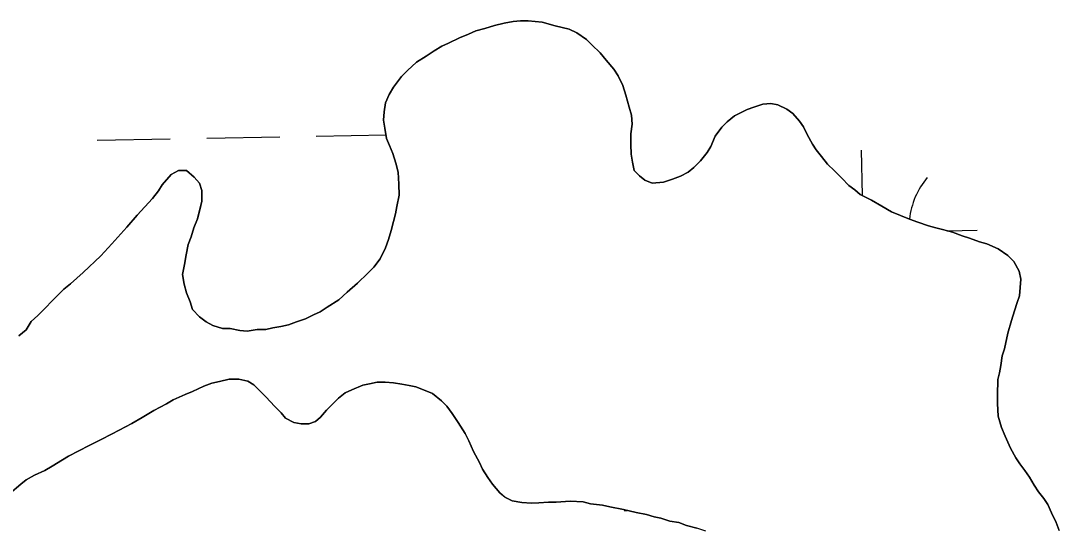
# Model space of a CAD drawing. Extents: x 3925854 to 3964121, y 224593 to 250589.
# Drawn here: x 3944909 to 3945364, y 230707.4 to 230929.9 of the extents above; entities that cross this region are included whole.
import ezdxf

# ---------------------------------------------------------------- set-up
doc = ezdxf.new("R2010")
doc.units = 0
doc.layers.add('V-TOPO-SHOR', color=7, linetype='Continuous')
doc.layers.add('V-WETL-SWMP', color=7, linetype='Continuous')

msp = doc.modelspace()

# ---------------------------------------------------------------- linework, layer by layer
at = {"layer": 'V-TOPO-SHOR'}
for points in [[(3945005.004, 230794.048), (3945008.279, 230793.753), (3945012.529, 230794.452), (3945016.457, 230794.491), (3945019.398, 230795.175), (3945022.992, 230795.867), (3945026.259, 230796.555), (3945029.845, 230797.9), (3945033.76, 230799.248), (3945037.344, 230800.923), (3945040.277, 230802.263), (3945043.204, 230804.255), (3945048.408, 230807.581), (3945051.975, 230810.893), (3945056.518, 230814.866), (3945061.058, 230819.169), (3945063.651, 230821.815), (3945066.559, 230825.444), (3945068.802, 230830.378), (3945070.073, 230833.99), (3945071.343, 230837.933), (3945072.285, 230841.871), (3945073.236, 230845.154), (3945073.856, 230848.435), (3945074.788, 230853.354), (3945074.739, 230858.263), (3945074.36, 230863.5), (3945073.338, 230867.418), (3945071.984, 230871.659), (3945070.639, 230875.247), (3945069.299, 230878.178), (3945068.599, 230882.755), (3945067.909, 230886.35), (3945068.198, 230889.954), (3945068.814, 230893.888), (3945070.413, 230897.505), (3945072.345, 230900.798), (3945075.898, 230905.418), (3945078.491, 230908.064), (3945082.384, 230911.704), (3945086.611, 230914.366), (3945090.189, 230916.695), (3945093.443, 230918.692), (3945096.376, 230920.031), (3945101.262, 230922.372), (3945105.174, 230924.047), (3945108.435, 230925.391), (3945112.352, 230926.412), (3945116.596, 230927.764), (3945120.839, 230928.79), (3945124.761, 230929.484), (3945128.032, 230929.845), (3945131.305, 230929.878), (3945137.531, 230929.286), (3945143.113, 230927.707), (3945149.35, 230926.132), (3945152.639, 230924.528), (3945156.923, 230921.624), (3945159.239, 230919.357), (3945162.877, 230915.794), (3945165.529, 230912.545), (3945168.84, 230908.65), (3945170.835, 230905.726), (3945172.842, 230901.488), (3945174.194, 230897.247), (3945175.558, 230892.022), (3945176.576, 230888.432), (3945176.942, 230884.506), (3945176.332, 230880.244), (3945176.377, 230875.661), (3945176.42, 230871.407), (3945177.11, 230867.813), (3945177.802, 230864.219), (3945180.117, 230861.95), (3945182.429, 230860.008), (3945185.716, 230858.732), (3945190.623, 230859.109), (3945194.537, 230860.459), (3945198.125, 230861.804), (3945201.381, 230863.475), (3945203.98, 230865.464), (3945206.896, 230868.442), (3945209.806, 230872.073), (3945211.416, 230874.707), (3945213.333, 230879.311), (3945216.239, 230883.267), (3945218.508, 230885.582), (3945221.755, 230888.234), (3945227.292, 230890.908), (3945230.229, 230891.92), (3945234.145, 230893.27), (3945237.741, 230893.634), (3945240.694, 230893.01), (3945244.643, 230891.084), (3945247.281, 230889.147), (3945250.261, 230885.903), (3945251.924, 230883.302), (3945253.593, 230880.046), (3945255.927, 230875.813), (3945257.59, 230873.21), (3945259.913, 230870.287)], [(3945259.913, 230870.287), (3945262.565, 230867.041), (3945265.541, 230864.125), (3945268.846, 230860.885), (3945271.826, 230857.641), (3945274.466, 230855.703), (3945276.776, 230853.762), (3945281.712, 230851.194), (3945286.322, 230848.621), (3945290.604, 230846.045), (3945294.549, 230844.447), (3945298.493, 230842.85), (3945302.108, 230841.578), (3945306.706, 230839.989), (3945309.991, 230839.039), (3945312.944, 230838.414), (3945317.212, 230837.148), (3945321.484, 230835.553), (3945324.767, 230834.605), (3945329.039, 230833.011), (3945332.322, 230832.063), (3945337.256, 230829.821), (3945341.54, 230826.919), (3945344.186, 230824.326), (3945346.521, 230820.095), (3945347.211, 230816.5), (3945346.92, 230812.896), (3945346.629, 230809.291), (3945345.677, 230806.334), (3945344.405, 230802.721), (3945343.137, 230798.453), (3945341.558, 230792.871), (3945339.992, 230785.979), (3945339.039, 230783.024), (3945338.427, 230778.762), (3945337.804, 230775.481), (3945337.18, 230772.53), (3945336.924, 230765.653), (3945336.959, 230762.05), (3945337.344, 230756.49), (3945338.701, 230751.593), (3945340.379, 230747.681), (3945342.724, 230742.467), (3945345.056, 230738.234), (3945346.721, 230735.633), (3945349.042, 230732.711), (3945351.037, 230729.784), (3945353.035, 230726.202), (3945355.03, 230723.278), (3945357.351, 230720.353), (3945359.014, 230717.752), (3945360.689, 230714.168), (3945362.696, 230709.933), (3945364.041, 230706.345)], [(3944908.124, 230791.756), (3944911.37, 230794.409), (3944913.625, 230798.034), (3944916.545, 230800.682), (3944920.109, 230804.319), (3944922.378, 230806.633), (3944925.294, 230809.611), (3944927.887, 230812.255), (3944930.809, 230814.575), (3944936.325, 230819.544), (3944944.107, 230826.824), (3944948.965, 230832.11), (3944955.439, 230839.379), (3944959.969, 230844.662), (3944966.768, 230851.935), (3944969.355, 230855.232), (3944970.965, 230857.868), (3944972.906, 230860.18), (3944974.848, 230862.49), (3944978.104, 230864.161), (3944981.704, 230864.198), (3944985.008, 230861.284), (3944987.326, 230858.689), (3944988.342, 230855.427), (3944988.387, 230850.843), (3944987.445, 230846.905), (3944986.503, 230842.967), (3944984.905, 230839.022), (3944983.636, 230835.082), (3944982.36, 230831.795), (3944981.424, 230827.201), (3944980.813, 230822.939), (3944979.873, 230818.673), (3944980.572, 230814.426), (3944981.594, 230810.508), (3944983.269, 230806.594), (3944984.285, 230803.332), (3944987.265, 230800.088), (3944990.232, 230797.827), (3944993.196, 230796.219), (3944997.466, 230794.953), (3945000.738, 230794.986), (3945005.004, 230794.048)], [(3945209.194, 230706.087), (3945205.254, 230707.356), (3945200.656, 230708.62), (3945197.371, 230709.896), (3945193.437, 230710.51), (3945189.494, 230711.78), (3945186.541, 230712.405), (3945183.258, 230713.353), (3945178.665, 230714.289), (3945173.088, 230715.542), (3945167.181, 230716.792), (3945163.903, 230717.412), (3945158.658, 230718.014), (3945155.375, 230718.964), (3945149.806, 230719.235), (3945143.591, 230718.846), (3945140.318, 230718.811), (3945136.064, 230718.44), (3945132.791, 230718.407), (3945128.532, 230718.692), (3945124.27, 230719.304), (3945121.308, 230720.91), (3945118.996, 230722.852), (3945115.682, 230726.747), (3945113.69, 230729.673), (3945111.361, 230733.249), (3945110.022, 230736.184), (3945107.353, 230741.066), (3945105.342, 230745.629), (3945103.675, 230748.886), (3945100.679, 230753.766), (3945098.018, 230757.668), (3945095.696, 230760.92), (3945093.38, 230763.187), (3945089.419, 230766.421), (3945085.474, 230768.016), (3945082.187, 230769.294), (3945079.234, 230769.919), (3945075.955, 230770.539), (3945072.347, 230771.158), (3945068.742, 230771.449), (3945065.144, 230771.414), (3945061.875, 230770.726), (3945058.936, 230770.04), (3945054.046, 230768.026), (3945051.113, 230766.687), (3945048.191, 230764.367), (3945045.921, 230762.052), (3945043.005, 230759.077), (3945040.416, 230756.103), (3945038.145, 230754.116), (3945035.208, 230753.105), (3945031.936, 230753.072), (3945028.657, 230753.692), (3945025.036, 230755.62), (3945023.047, 230757.893), (3945020.399, 230760.811), (3945016.428, 230765.026), (3945014.114, 230767.295), (3945011.138, 230770.212), (3945008.502, 230771.821), (3945004.564, 230772.763), (3945000.308, 230772.72), (3944996.063, 230771.696), (3944992.796, 230771.008), (3944989.208, 230769.663), (3944984.322, 230767.322), (3944981.061, 230765.978), (3944975.847, 230763.633), (3944972.918, 230761.966), (3944967.383, 230758.966), (3944962.177, 230755.966)], [(3944962.177, 230755.966), (3944957.62, 230753.301), (3944952.084, 230750.299), (3944948.828, 230748.63), (3944944.269, 230746.291), (3944939.057, 230743.618), (3944934.498, 230741.281), (3944929.937, 230738.943), (3944927.334, 230737.28), (3944922.779, 230734.615), (3944919.525, 230732.618), (3944914.962, 230730.607), (3944911.382, 230728.606), (3944909.111, 230726.62), (3944904.241, 230722.643)]]:
    msp.add_lwpolyline(points, dxfattribs=at)
at = {"layer": 'V-WETL-SWMP'}
for p, q in [((3945124.762, 230929.484), (3945120.84, 230928.79)), ((3945128.032, 230929.844), (3945124.762, 230929.484)), ((3945131.305, 230929.878), (3945128.032, 230929.844)), ((3945137.531, 230929.286), (3945131.305, 230929.878)), ((3945108.434, 230925.39), (3945105.174, 230924.048)), ((3945112.353, 230926.412), (3945108.434, 230925.39)), ((3945116.595, 230927.764), (3945112.353, 230926.412)), ((3945120.84, 230928.79), (3945116.595, 230927.764)), ((3945143.113, 230927.706), (3945137.531, 230929.286)), ((3945149.349, 230926.132), (3945143.113, 230927.706)), ((3945152.639, 230924.528), (3945149.349, 230926.132)), ((3945101.263, 230922.371), (3945096.376, 230920.03)), ((3945105.174, 230924.048), (3945101.263, 230922.371)), ((3945156.924, 230921.625), (3945152.639, 230924.528)), ((3945159.239, 230919.357), (3945156.924, 230921.625)), ((3945090.189, 230916.694), (3945086.612, 230914.366)), ((3945093.443, 230918.691), (3945090.189, 230916.694)), ((3945096.376, 230920.03), (3945093.443, 230918.691)), ((3945162.876, 230915.793), (3945159.239, 230919.357)), ((3945082.383, 230911.704), (3945078.491, 230908.064)), ((3945086.612, 230914.366), (3945082.383, 230911.704)), ((3945165.528, 230912.546), (3945162.876, 230915.793)), ((3945168.841, 230908.651), (3945165.528, 230912.546)), ((3945078.491, 230908.064), (3945075.899, 230905.418)), ((3945170.835, 230905.725), (3945168.841, 230908.651)), ((3945075.899, 230905.418), (3945072.345, 230900.799)), ((3945172.842, 230901.489), (3945170.835, 230905.725)), ((3945072.345, 230900.799), (3945070.414, 230897.506)), ((3945174.194, 230897.247), (3945172.842, 230901.489)), ((3945068.813, 230893.888), (3945068.198, 230889.954)), ((3945070.414, 230897.506), (3945068.813, 230893.888)), ((3945175.557, 230892.023), (3945174.194, 230897.247)), ((3945234.144, 230893.27), (3945230.23, 230891.921)), ((3945237.742, 230893.634), (3945234.144, 230893.27)), ((3945240.695, 230893.009), (3945237.742, 230893.634)), ((3945068.198, 230889.954), (3945067.908, 230886.35)), ((3945176.575, 230888.432), (3945175.557, 230892.023)), ((3945227.293, 230890.909), (3945221.755, 230888.234)), ((3945230.23, 230891.921), (3945227.293, 230890.909)), ((3945244.643, 230891.085), (3945240.695, 230893.009)), ((3945247.281, 230889.147), (3945244.643, 230891.085)), ((3945250.26, 230885.904), (3945247.281, 230889.147)), ((3945067.908, 230886.35), (3945068.599, 230882.755)), ((3945176.331, 230880.245), (3945176.942, 230884.507)), ((3945176.942, 230884.507), (3945176.575, 230888.432)), ((3945218.508, 230885.582), (3945216.24, 230883.268)), ((3945221.755, 230888.234), (3945218.508, 230885.582)), ((3945251.924, 230883.302), (3945250.26, 230885.904)), ((3945038.474, 230879.234), (3945069.053, 230879.79)), ((3945068.599, 230882.755), (3945069.3, 230878.179)), ((3945176.377, 230875.662), (3945176.331, 230880.245)), ((3945216.24, 230883.268), (3945213.334, 230879.31)), ((3945253.593, 230880.045), (3945251.924, 230883.302)), ((3945255.928, 230875.813), (3945253.593, 230880.045)), ((3944942.49, 230877.489), (3944974.485, 230878.071)), ((3944990.482, 230878.361), (3945022.477, 230878.943)), ((3945069.3, 230878.179), (3945070.639, 230875.247)), ((3945070.639, 230875.247), (3945071.985, 230871.659)), ((3945176.42, 230871.407), (3945176.377, 230875.662)), ((3945213.334, 230879.31), (3945211.416, 230874.707)), ((3945257.591, 230873.21), (3945255.928, 230875.813)), ((3945071.985, 230871.659), (3945073.337, 230867.417)), ((3945177.111, 230867.813), (3945176.42, 230871.407)), ((3945209.806, 230872.072), (3945206.896, 230868.441)), ((3945211.416, 230874.707), (3945209.806, 230872.072)), ((3945259.912, 230870.288), (3945257.591, 230873.21)), ((3945277.831, 230853.213), (3945277.469, 230873.148)), ((3945073.337, 230867.417), (3945074.359, 230863.499)), ((3945177.802, 230864.218), (3945177.111, 230867.813)), ((3945206.896, 230868.441), (3945203.98, 230865.465)), ((3945262.564, 230867.041), (3945259.912, 230870.288)), ((3945265.54, 230864.124), (3945262.564, 230867.041)), ((3944974.847, 230862.491), (3944970.965, 230857.869)), ((3944978.104, 230864.161), (3944974.847, 230862.491)), ((3944981.705, 230864.198), (3944978.104, 230864.161)), ((3944985.008, 230861.285), (3944981.705, 230864.198)), ((3944987.326, 230858.689), (3944985.008, 230861.285)), ((3945074.359, 230863.499), (3945074.739, 230858.264)), ((3945180.117, 230861.95), (3945177.802, 230864.218)), ((3945182.428, 230860.009), (3945180.117, 230861.95)), ((3945198.124, 230861.805), (3945194.537, 230860.459)), ((3945201.381, 230863.475), (3945198.124, 230861.805)), ((3945203.98, 230865.465), (3945201.381, 230863.475)), ((3945268.847, 230860.884), (3945265.54, 230864.124)), ((3944970.965, 230857.869), (3944969.355, 230855.233)), ((3944988.341, 230855.426), (3944987.326, 230858.689)), ((3945074.739, 230858.264), (3945074.789, 230853.354)), ((3945185.715, 230858.733), (3945182.428, 230860.009)), ((3945190.622, 230859.11), (3945185.715, 230858.733)), ((3945194.537, 230860.459), (3945190.622, 230859.11)), ((3945271.826, 230857.641), (3945268.847, 230860.884)), ((3945274.465, 230855.703), (3945271.826, 230857.641)), ((3944969.355, 230855.233), (3944966.769, 230851.934)), ((3944988.387, 230850.843), (3944988.341, 230855.426)), ((3945074.789, 230853.354), (3945073.857, 230848.434)), ((3945276.776, 230853.762), (3945274.465, 230855.703)), ((3945281.712, 230851.193), (3945276.776, 230853.762)), ((3944966.769, 230851.934), (3944959.968, 230844.662)), ((3944986.503, 230842.967), (3944988.387, 230850.843)), ((3945073.857, 230848.434), (3945073.235, 230845.154)), ((3945286.322, 230848.621), (3945281.712, 230851.193)), ((3945290.604, 230846.045), (3945286.322, 230848.621)), ((3944959.968, 230844.662), (3944955.438, 230839.379)), ((3945073.235, 230845.154), (3945072.286, 230841.871)), ((3945294.548, 230844.448), (3945290.604, 230846.045)), ((3945298.493, 230842.851), (3945294.548, 230844.448)), ((3944955.438, 230839.379), (3944948.964, 230832.111)), ((3944983.636, 230835.081), (3944984.906, 230839.022)), ((3944984.906, 230839.022), (3944986.503, 230842.967)), ((3945072.286, 230841.871), (3945071.344, 230837.933)), ((3945302.107, 230841.578), (3945298.493, 230842.851)), ((3945306.706, 230839.988), (3945302.107, 230841.578)), ((3945309.99, 230839.039), (3945306.706, 230839.988)), ((3945312.943, 230838.414), (3945309.99, 230839.039)), ((3944982.36, 230831.794), (3944983.636, 230835.081)), ((3945070.074, 230833.991), (3945068.802, 230830.377)), ((3945071.344, 230837.933), (3945070.074, 230833.991)), ((3945317.211, 230837.148), (3945312.943, 230838.414)), ((3945314.934, 230837.823), (3945328.115, 230838.063)), ((3945321.483, 230835.554), (3945317.211, 230837.148)), ((3945324.767, 230834.605), (3945321.483, 230835.554)), ((3945329.039, 230833.012), (3945324.767, 230834.605)), ((3944948.964, 230832.111), (3944944.107, 230826.824)), ((3944981.424, 230827.201), (3944982.36, 230831.794)), ((3945068.802, 230830.377), (3945066.56, 230825.444)), ((3945332.322, 230832.063), (3945329.039, 230833.012)), ((3945337.255, 230829.821), (3945332.322, 230832.063)), ((3945341.541, 230826.918), (3945337.255, 230829.821)), ((3944944.107, 230826.824), (3944936.324, 230819.543)), ((3944980.813, 230822.939), (3944981.424, 230827.201)), ((3945066.56, 230825.444), (3945063.65, 230821.814)), ((3945344.186, 230824.326), (3945341.541, 230826.918)), ((3944979.874, 230818.674), (3944980.813, 230822.939)), ((3945063.65, 230821.814), (3945061.058, 230819.168)), ((3945346.52, 230820.094), (3945344.186, 230824.326)), ((3944936.324, 230819.543), (3944930.809, 230814.576)), ((3944980.572, 230814.425), (3944979.874, 230818.674)), ((3945061.058, 230819.168), (3945056.518, 230814.866)), ((3945347.211, 230816.5), (3945346.52, 230820.094)), ((3945346.921, 230812.895), (3945347.211, 230816.5)), ((3944927.886, 230812.255), (3944925.294, 230809.61)), ((3944930.809, 230814.576), (3944927.886, 230812.255)), ((3944981.593, 230810.507), (3944980.572, 230814.425)), ((3945056.518, 230814.866), (3945051.975, 230810.892)), ((3945346.63, 230809.291), (3945346.921, 230812.895)), ((3944922.378, 230806.634), (3944920.109, 230804.319)), ((3944925.294, 230809.61), (3944922.378, 230806.634)), ((3944983.27, 230806.595), (3944981.593, 230810.507)), ((3945048.408, 230807.582), (3945043.203, 230804.256)), ((3945051.975, 230810.892), (3945048.408, 230807.582)), ((3945345.677, 230806.335), (3945346.63, 230809.291)), ((3944920.109, 230804.319), (3944916.545, 230800.682)), ((3944984.285, 230803.332), (3944983.27, 230806.595)), ((3944987.264, 230800.088), (3944984.285, 230803.332)), ((3945040.277, 230802.262), (3945037.344, 230800.923)), ((3945043.203, 230804.256), (3945040.277, 230802.262)), ((3945343.138, 230798.453), (3945344.405, 230802.721)), ((3945344.405, 230802.721), (3945345.677, 230806.335)), ((3944913.625, 230798.033), (3944911.37, 230794.409)), ((3944916.545, 230800.682), (3944913.625, 230798.033)), ((3944990.233, 230797.827), (3944987.264, 230800.088)), ((3944993.196, 230796.22), (3944990.233, 230797.827)), ((3945029.845, 230797.9), (3945026.258, 230796.554)), ((3945033.76, 230799.249), (3945029.845, 230797.9)), ((3945037.344, 230800.923), (3945033.76, 230799.249)), ((3945341.558, 230792.871), (3945343.138, 230798.453)), ((3944911.37, 230794.409), (3944908.124, 230791.757)), ((3944997.465, 230794.953), (3944993.196, 230796.22)), ((3945000.738, 230794.987), (3944997.465, 230794.953)), ((3945005.004, 230794.048), (3945000.738, 230794.987)), ((3945008.28, 230793.753), (3945005.004, 230794.048)), ((3945012.529, 230794.451), (3945008.28, 230793.753)), ((3945016.457, 230794.491), (3945012.529, 230794.451)), ((3945019.397, 230795.175), (3945016.457, 230794.491)), ((3945022.991, 230795.867), (3945019.397, 230795.175)), ((3945026.258, 230796.554), (3945022.991, 230795.867)), ((3945339.991, 230785.98), (3945341.558, 230792.871)), ((3945339.039, 230783.024), (3945339.991, 230785.98)), ((3945338.427, 230778.762), (3945339.039, 230783.024)), ((3945337.18, 230772.53), (3945337.805, 230775.482)), ((3945337.805, 230775.482), (3945338.427, 230778.762)), ((3944989.209, 230769.662), (3944992.797, 230771.008)), ((3944992.797, 230771.008), (3944996.063, 230771.696)), ((3944996.063, 230771.696), (3945000.309, 230772.721)), ((3945000.309, 230772.721), (3945004.564, 230772.764)), ((3945004.564, 230772.764), (3945008.502, 230771.822)), ((3945008.502, 230771.822), (3945011.138, 230770.211)), ((3945058.936, 230770.04), (3945061.876, 230770.725)), ((3945061.876, 230770.725), (3945065.143, 230771.413)), ((3945065.143, 230771.413), (3945068.743, 230771.449)), ((3945068.743, 230771.449), (3945072.347, 230771.158)), ((3945072.347, 230771.158), (3945075.955, 230770.54)), ((3945075.955, 230770.54), (3945079.235, 230769.919)), ((3945336.923, 230765.652), (3945337.18, 230772.53)), ((3944975.848, 230763.634), (3944981.062, 230765.978)), ((3944981.062, 230765.978), (3944984.322, 230767.321)), ((3944984.322, 230767.321), (3944989.209, 230769.662)), ((3945011.138, 230770.211), (3945014.114, 230767.295)), ((3945014.114, 230767.295), (3945016.428, 230765.027)), ((3945048.19, 230764.366), (3945051.113, 230766.687)), ((3945051.113, 230766.687), (3945054.046, 230768.027)), ((3945054.046, 230768.027), (3945058.936, 230770.04)), ((3945079.235, 230769.919), (3945082.188, 230769.294)), ((3945082.188, 230769.294), (3945085.474, 230768.017)), ((3945085.474, 230768.017), (3945089.419, 230766.42)), ((3945089.419, 230766.42), (3945093.38, 230763.187)), ((3944967.383, 230758.965), (3944972.918, 230761.967)), ((3944972.918, 230761.967), (3944975.848, 230763.634)), ((3945016.428, 230765.027), (3945020.399, 230760.811)), ((3945043.006, 230759.076), (3945045.922, 230762.052)), ((3945045.922, 230762.052), (3945048.19, 230764.366)), ((3945093.38, 230763.187), (3945095.695, 230760.919)), ((3945336.959, 230762.051), (3945336.923, 230765.652)), ((3945337.343, 230756.49), (3945336.959, 230762.051)), ((3944962.176, 230755.966), (3944967.383, 230758.965)), ((3945020.399, 230760.811), (3945023.048, 230757.892)), ((3945023.048, 230757.892), (3945025.035, 230755.62)), ((3945040.417, 230756.103), (3945043.006, 230759.076)), ((3945095.695, 230760.919), (3945098.019, 230757.668)), ((3945098.019, 230757.668), (3945100.678, 230753.767)), ((3944952.084, 230750.298), (3944957.619, 230753.301)), ((3944957.619, 230753.301), (3944962.176, 230755.966)), ((3945025.035, 230755.62), (3945028.656, 230753.692)), ((3945028.656, 230753.692), (3945031.936, 230753.071)), ((3945031.936, 230753.071), (3945035.209, 230753.104)), ((3945035.209, 230753.104), (3945038.145, 230754.116)), ((3945038.145, 230754.116), (3945040.417, 230756.103)), ((3945100.678, 230753.767), (3945103.674, 230748.886)), ((3945338.702, 230751.593), (3945337.343, 230756.49)), ((3944944.268, 230746.291), (3944948.827, 230748.629)), ((3944948.827, 230748.629), (3944952.084, 230750.298)), ((3945103.674, 230748.886), (3945105.343, 230745.63)), ((3945340.378, 230747.681), (3945338.702, 230751.593)), ((3945342.723, 230742.467), (3945340.378, 230747.681)), ((3944934.497, 230741.281), (3944939.057, 230743.619)), ((3944939.057, 230743.619), (3944944.268, 230746.291)), ((3945105.343, 230745.63), (3945107.354, 230741.067)), ((3944927.335, 230737.28), (3944929.938, 230738.943)), ((3944929.938, 230738.943), (3944934.497, 230741.281)), ((3945107.354, 230741.067), (3945110.022, 230736.183)), ((3945345.057, 230738.235), (3945342.723, 230742.467)), ((3944919.526, 230732.618), (3944922.779, 230734.615)), ((3944922.779, 230734.615), (3944927.335, 230737.28)), ((3945110.022, 230736.183), (3945111.361, 230733.25)), ((3945346.721, 230735.633), (3945345.057, 230738.235)), ((3945349.042, 230732.71), (3945346.721, 230735.633)), ((3944911.382, 230728.607), (3944914.963, 230730.607)), ((3944914.963, 230730.607), (3944919.526, 230732.618)), ((3945111.361, 230733.25), (3945113.689, 230729.673)), ((3945113.689, 230729.673), (3945115.683, 230726.746)), ((3945351.036, 230729.784), (3945349.042, 230732.71)), ((3945353.036, 230726.203), (3945351.036, 230729.784)), ((3944904.24, 230722.642), (3944909.11, 230726.62)), ((3944909.11, 230726.62), (3944911.382, 230728.607)), ((3945115.683, 230726.746), (3945118.996, 230722.852)), ((3945355.03, 230723.277), (3945353.036, 230726.203)), ((3945118.996, 230722.852), (3945121.308, 230720.911)), ((3945121.308, 230720.911), (3945124.27, 230719.304)), ((3945357.351, 230720.354), (3945355.03, 230723.277)), ((3945359.014, 230717.751), (3945357.351, 230720.354)), ((3945124.27, 230719.304), (3945128.532, 230718.692)), ((3945128.532, 230718.692), (3945132.791, 230718.408)), ((3945132.791, 230718.408), (3945136.065, 230718.441)), ((3945136.065, 230718.441), (3945140.317, 230718.811)), ((3945140.317, 230718.811), (3945143.59, 230718.845)), ((3945143.59, 230718.845), (3945149.806, 230719.235)), ((3945149.806, 230719.235), (3945155.374, 230718.964)), ((3945155.374, 230718.964), (3945158.658, 230718.015)), ((3945158.658, 230718.015), (3945163.902, 230717.413)), ((3945163.902, 230717.413), (3945167.182, 230716.792)), ((3945167.182, 230716.792), (3945173.087, 230715.542)), ((3945360.688, 230714.167), (3945359.014, 230717.751)), ((3945173.087, 230715.542), (3945178.665, 230714.289)), ((3945173.48, 230715.16), (3945174.688, 230715.182)), ((3945178.665, 230714.289), (3945183.258, 230713.353)), ((3945183.258, 230713.353), (3945186.542, 230712.404)), ((3945186.542, 230712.404), (3945189.494, 230711.78)), ((3945189.494, 230711.78), (3945193.436, 230710.51)), ((3945362.695, 230709.932), (3945360.688, 230714.167)), ((3945193.436, 230710.51), (3945197.37, 230709.895)), ((3945197.37, 230709.895), (3945200.657, 230708.619)), ((3945200.657, 230708.619), (3945205.253, 230707.356)), ((3945364.041, 230706.344), (3945362.695, 230709.932))]:
    msp.add_line(p, q, dxfattribs=at)
msp.add_arc((3945333.348, 230838.633), 35.246, 140.26988, 173.03984, dxfattribs=at)

doc.saveas('drawing.dxf')
